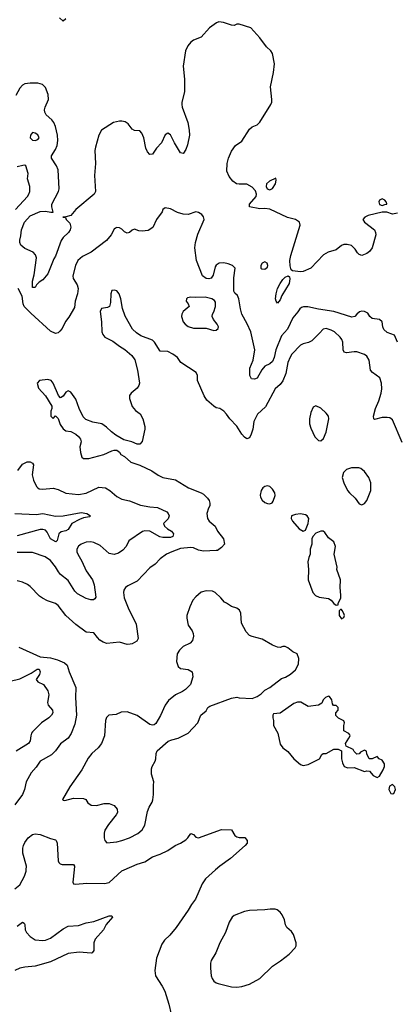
# Model space of a CAD drawing. Header units: inches. Extents: x 1384664 to 1536621, y 460766 to 646467.
# Tile 386 of 488: x 1435629 to 1438581, y 598948 to 606654. Entities that reach past the tile are written whole.
import ezdxf

# ---------------------------------------------------------------- set-up
doc = ezdxf.new("R2010")
doc.units = ezdxf.units.IN
doc.header["$MEASUREMENT"] = 0
doc.layers.add('B4539', color=7, linetype='Continuous')
doc.layers.add('B4630', color=7, linetype='Continuous')

msp = doc.modelspace()

# ---------------------------------------------------------------- linework, layer by layer
at = {"layer": 'B4539', "color": 5}
for points, elevation in [([(1435590, 599850.4), (1435630, 599883.7), (1435665.5, 599950), (1435679.5, 599990), (1435680.3, 600000)], 760), ([(1436054.9, 600000), (1436044.9, 599904.9), (1436050.5, 599890.5), (1436067.2, 599887.2), (1436154.9, 599894.9), (1436293.5, 599893.5), (1436330, 599901.1), (1436430, 599992.2), (1436447.6, 600000)], 760), ([(1437164.2, 600000), (1437084.4, 599930), (1437059.3, 599890), (1437007.7, 599770), (1436975.5, 599730), (1436950, 599684), (1436854, 599550), (1436806.8, 599490), (1436764, 599450), (1436742, 599418), (1436700.7, 599310), (1436688.6, 599211.4), (1436693, 599170), (1436745.5, 599090), (1436765.5, 599050), (1436798, 598950), (1436817.3, 598870)], 760), ([(1435610, 599560.5), (1435650, 599590.7), (1435663.5, 599583.5), (1435670, 599572), (1435672.6, 599530), (1435681.5, 599510), (1435710, 599479.5), (1435750, 599452.9), (1435810, 599447.3), (1435830.3, 599450.3), (1435870, 599466.4), (1435970, 599539.5), (1436010, 599558.9), (1436090, 599564.2), (1436150, 599584.4), (1436210, 599596), (1436330, 599641.3), (1436350, 599641), (1436357.3, 599630), (1436306.9, 599573.1), (1436285.5, 599530), (1436221.7, 599458.3), (1436208.9, 599430), (1436210, 599368), (1436198, 599350), (1436190, 599347), (1436094.6, 599354.6), (1436010, 599345.8), (1435870, 599279.2), (1435750, 599247.2), (1435670, 599239.2), (1435630, 599230.5), (1435590, 599212.6)], 740)]:
    msp.add_lwpolyline(points, dxfattribs=dict(at, elevation=elevation))
at = {"layer": 'B4539', "color": 5, "elevation": 780}
msp.add_lwpolyline([(1437630, 599693.2), (1437592.9, 599692.9), (1437550, 599686), (1437430, 599681.6), (1437390, 599673.3), (1437310, 599643.7), (1437294, 599630), (1437270.3, 599589.7), (1437243.1, 599510), (1437196.5, 599430), (1437166.7, 599350), (1437130.4, 599290), (1437124.4, 599270), (1437123.8, 599230), (1437130.4, 599170), (1437137.1, 599150), (1437150.6, 599130), (1437170, 599114.9), (1437184.7, 599110), (1437290, 599084.9), (1437330, 599081.6), (1437370, 599088), (1437430, 599105.5), (1437510, 599148.7), (1437610, 599246.3), (1437673.4, 599286.6), (1437739.8, 599340.2), (1437787, 599390), (1437795.1, 599404.9), (1437795.1, 599430), (1437774.9, 599494.9), (1437758.5, 599518.5), (1437723.7, 599550), (1437712.3, 599570), (1437703.7, 599610), (1437687.2, 599647.2), (1437669.5, 599669.5), (1437646.8, 599686.8)], close=True, dxfattribs=at)
at = {"layer": 'B4630', "color": 5}
for points, elevation in [([(1438590, 605140.5), (1438550, 605132.7), (1438506.7, 605146.7), (1438470, 605148.3), (1438359.3, 605120.7), (1438334.8, 605110), (1438319.1, 605090), (1438330.7, 605070), (1438410.3, 605010.3), (1438418, 604990), (1438419.1, 604970), (1438390.6, 604870), (1438370, 604841.2), (1438350, 604825.2), (1438310, 604809.3), (1438290, 604816), (1438276, 604830), (1438258.9, 604858.9), (1438230, 604887), (1438196.1, 604896.1), (1438170, 604894.8), (1438150, 604887.3), (1438110, 604851.8), (1438046.3, 604833.7), (1438010, 604815.1), (1437910, 604708.7), (1437850, 604682.6), (1437830, 604680.5), (1437767.5, 604687.5), (1437757.2, 604697.2), (1437747.5, 604727.5), (1437746.8, 604770), (1437755, 604810), (1437826.3, 605046.3), (1437821.8, 605070), (1437790.7, 605090.7), (1437726.8, 605106.8), (1437590, 605171.7), (1437550, 605175.6), (1437510, 605173.3), (1437429.7, 605189.7), (1437429.6, 605210), (1437481.3, 605270), (1437485.4, 605290), (1437476.2, 605316.2), (1437450, 605342.4), (1437410, 605367.6), (1437350, 605366.3), (1437329.3, 605370), (1437298.4, 605390), (1437270, 605426.6), (1437251.5, 605470), (1437253.7, 605530), (1437264.4, 605570), (1437290, 605624.9), (1437320.9, 605670), (1437370, 605704.9), (1437430, 605796.4), (1437450, 605815.5), (1437490, 605830.4), (1437510, 605852), (1437596, 605990), (1437604, 606010), (1437605.4, 606030), (1437594.5, 606130), (1437618.9, 606241.1), (1437625.8, 606310), (1437610, 606390.9), (1437597.3, 606410), (1437563.1, 606443.1), (1437510, 606512.8), (1437439.5, 606590), (1437350, 606619.5), (1437330, 606618.4), (1437310.2, 606609.8), (1437290, 606610.8), (1437227.3, 606632.7), (1437190, 606637.3), (1437170.2, 606629.8), (1437115.5, 606590), (1437050, 606518), (1436990, 606493.7), (1436970, 606478.9), (1436946, 606450), (1436928.8, 606410), (1436910.3, 606290), (1436921.5, 606190), (1436921.5, 606090), (1436898.8, 606010), (1436898.4, 605990), (1436901.5, 605970), (1436945.9, 605850), (1436956.8, 605790), (1436958.8, 605750), (1436944.1, 605675.9), (1436930, 605639.5), (1436912.4, 605610), (1436910, 605607), (1436890, 605612.3), (1436841.3, 605690), (1436810, 605754), (1436790, 605766), (1436770, 605752.7), (1436741.6, 605690), (1436700.5, 605650), (1436670, 605602.7), (1436650, 605598.4), (1436630, 605620.7), (1436617.2, 605650), (1436601.3, 605730), (1436585.6, 605765.6), (1436570, 605783.5), (1436530, 605786.6), (1436510, 605797), (1436479.3, 605839.3), (1436455.4, 605855.4), (1436430, 605861.3), (1436410, 605860.5), (1436364.7, 605850), (1436269, 605791), (1436250.3, 605749.7), (1436222, 605658), (1436218, 605630), (1436223.5, 605530), (1436215.7, 605435.7), (1436223.8, 605310), (1436211.8, 605288.2), (1436070.2, 605170), (1436030, 605122.4), (1435990, 605111), (1435966.8, 605110), (1435986.8, 605106.8), (1435993, 605090), (1436020.8, 605060.8), (1436028.9, 605030), (1436023.7, 605010), (1436010.4, 604990), (1435970.2, 604949.8), (1435954.2, 604925.8), (1435910, 604804.5), (1435897.2, 604782.8), (1435850, 604666), (1435810, 604619.3), (1435780.7, 604599.3), (1435761.3, 604578.7), (1435750, 604559), (1435730, 604558), (1435728.3, 604608.3), (1435742.9, 604657.1), (1435761.3, 604790), (1435753.7, 604813.7), (1435735.5, 604835.5), (1435670, 604864), (1435638.4, 604890), (1435629.6, 604910), (1435629.6, 604929.6), (1435638.4, 604961.6), (1435643.9, 605010), (1435666, 605070), (1435710, 605119), (1435790, 605152.9), (1435830, 605155), (1435872.9, 605147.1), (1435891.8, 605148.2), (1435879.9, 605190), (1435882.1, 605210), (1435933, 605310), (1435938.7, 605330), (1435930, 605478.7), (1435916.4, 605510), (1435877.3, 605570), (1435877.5, 605590), (1435910, 605639.2), (1435923.4, 605670), (1435928.9, 605710), (1435924.2, 605750), (1435910, 605818), (1435896.1, 605850), (1435881.6, 605870), (1435835.8, 605910), (1435825, 605930), (1435823.6, 605950), (1435828.7, 605970), (1435855.4, 606030), (1435851.6, 606070), (1435830, 606123), (1435808.3, 606148.3), (1435770, 606158.9), (1435710, 606158.8), (1435670, 606153.3), (1435650, 606143.1), (1435630, 606118.9), (1435597.7, 606062.3)], 720), ([(1435990, 606661.2), (1435970, 606643.7), (1435941, 606670)], 680), ([(1435596.9, 605170), (1435690.5, 605269.5), (1435701.1, 605290), (1435708.2, 605310), (1435708, 605350), (1435691.2, 605410), (1435695.4, 605450), (1435677.4, 605510), (1435670, 605514.8), (1435654, 605514), (1435610, 605503.7)], 740), ([(1438589.4, 604129.4), (1438566.3, 604186.3), (1438510, 604205.6), (1438482.7, 604230), (1438475.1, 604250), (1438469.3, 604290), (1438450, 604306.6), (1438390, 604314.5), (1438372.3, 604330), (1438356.2, 604356.2), (1438330, 604369.5), (1438310, 604371.8), (1438293.2, 604366.8), (1438271, 604350), (1438256, 604330), (1438232.8, 604327.2), (1438090, 604371.3), (1437971.5, 604388.5), (1437886.9, 604406.9), (1437852.3, 604407.7), (1437838.1, 604401.9), (1437823.8, 604390), (1437810, 604366.6), (1437770, 604321.1), (1437728.1, 604231.9), (1437681.2, 604178.8), (1437637, 604070), (1437622.7, 604010), (1437610, 603978.9), (1437590, 603961.4), (1437550, 603942), (1437526.7, 603913.3), (1437490.1, 603849.9), (1437470, 603840.1), (1437444.4, 603844.4), (1437431.4, 603870), (1437432.8, 603927.2), (1437458.6, 603990), (1437470.6, 604070.6), (1437439.1, 604210), (1437412.9, 604272.9), (1437371.1, 604350), (1437358.4, 604390), (1437347.1, 604470), (1437335, 604495), (1437315.1, 604515.1), (1437307, 604530), (1437306.8, 604633.2), (1437318.4, 604710), (1437297, 604730), (1437263.9, 604743.9), (1437230, 604750.5), (1437192.1, 604747.9), (1437170, 604733.6), (1437160.7, 604719.3), (1437146.4, 604653.6), (1437130, 604631.8), (1437110, 604626.3), (1437090, 604627.8), (1437062, 604650), (1437014, 604770), (1437002.4, 604870), (1437006.4, 604910), (1437024.8, 604975.2), (1437073.7, 605090), (1437070, 605112.6), (1437055.6, 605130), (1437030, 605144.5), (1437010, 605149.8), (1436950, 605130.7), (1436910, 605131.4), (1436864.5, 605144.5), (1436810, 605173.3), (1436770, 605181.2), (1436750.8, 605169.2), (1436746.8, 605150), (1436702, 605090), (1436672.3, 605027.7), (1436634.6, 605005.4), (1436590, 604999.5), (1436561.5, 605001.5), (1436530, 605014), (1436510, 605008), (1436490, 604988.7), (1436470, 604984), (1436450, 604994), (1436430, 605014), (1436410, 605025.2), (1436390, 605029.2), (1436378.5, 605021.5), (1436370, 605014), (1436346, 604970), (1436310, 604926), (1436190, 604834.5), (1436119.9, 604800.1), (1436085.3, 604770), (1436065.5, 604730), (1436046.7, 604650), (1436049, 604630), (1436079.2, 604579.2), (1436087.3, 604550), (1436083.2, 604510), (1436064.6, 604450), (1436057.8, 604402.2), (1436013.1, 604326.9), (1435987.2, 604292.8), (1435961.9, 604238.1), (1435944.8, 604215.2), (1435930, 604203.7), (1435910, 604198.7), (1435870, 604216.7), (1435716.5, 604356.5), (1435664.6, 604410), (1435656.8, 604430), (1435649.1, 604490), (1435617.8, 604550)], 740), ([(1438626, 603346), (1438550, 603523.5), (1438530, 603538.4), (1438510, 603541.7), (1438470, 603539.9), (1438410, 603524.7), (1438403.6, 603530), (1438402.7, 603550), (1438417, 603610), (1438444.2, 603670), (1438461.4, 603730), (1438466, 603766), (1438463.5, 603810), (1438451.9, 603850), (1438393.6, 603893.6), (1438379.1, 603910), (1438367.2, 603990), (1438350, 604020.4), (1438330, 604034.4), (1438270, 604054), (1438250, 604055.7), (1438190, 604047.7), (1438172.4, 604052.4), (1438165.3, 604070), (1438162.2, 604130), (1438154.6, 604150), (1438140.3, 604170), (1438095.3, 604210), (1438070, 604224.7), (1438030, 604237.3), (1438006.7, 604233.3), (1437979.4, 604200.6), (1437918.4, 604141.6), (1437892.4, 604127.6), (1437850, 604117.3), (1437830, 604107.4), (1437762.7, 604037.3), (1437747.6, 604012.4), (1437731.4, 603971.4), (1437714.2, 603885.8), (1437692.2, 603827.8), (1437670, 603798.8), (1437630, 603766.3), (1437555.4, 603624.6), (1437492, 603568), (1437464.9, 603510), (1437456.4, 603450), (1437444, 603410), (1437430, 603382), (1437410, 603374), (1437390, 603386), (1437370, 603409.3), (1437330, 603473.2), (1437275.3, 603530), (1437250, 603568), (1437228, 603590), (1437198, 603610), (1437170, 603617.2), (1437149.6, 603629.6), (1437095.9, 603675.9), (1437075.1, 603710), (1437022.9, 603830), (1437021.6, 603870), (1437013.1, 603893.1), (1436892, 603972), (1436865.1, 604010), (1436830, 604036.9), (1436790, 604058), (1436730, 604059.5), (1436686.6, 604130), (1436670, 604146.6), (1436579.3, 604179.3), (1436543.1, 604203.1), (1436513.2, 604233.2), (1436454.8, 604334.8), (1436435.1, 604395.1), (1436422, 604470), (1436409.7, 604509.7), (1436390, 604531.5), (1436370, 604536.9), (1436350, 604534.5), (1436343.1, 604510), (1436340.4, 604439.6), (1436334, 604410), (1436317.5, 604402.5), (1436270, 604394), (1436260.4, 604370), (1436270.3, 604290), (1436274, 604210), (1436280.4, 604190), (1436295.5, 604170), (1436358.4, 604138.4), (1436410, 604098.9), (1436453, 604073), (1436506.5, 604026.5), (1436531, 603991), (1436551.2, 603910), (1436567.2, 603810), (1436563.1, 603790), (1436550.4, 603770), (1436501.6, 603730), (1436490, 603712.7), (1436488.5, 603690), (1436510, 603627.3), (1436536.2, 603596.2), (1436572.4, 603570), (1436594.9, 603530), (1436608.5, 603470), (1436608.5, 603450), (1436588.4, 603351.6), (1436570, 603332.7), (1436550, 603332), (1436508.7, 603350), (1436444.8, 603364.8), (1436381.2, 603401.2), (1436347.6, 603427.6), (1436310, 603465.6), (1436273.2, 603490), (1436203, 603503), (1436146.3, 603526.3), (1436126.6, 603546.6), (1436094.7, 603610), (1436070, 603685.2), (1436030, 603738), (1436010, 603749.4), (1435990, 603738), (1435970, 603709), (1435950, 603695.3), (1435932.7, 603712.7), (1435891.6, 603810), (1435876, 603830), (1435850, 603838.7), (1435784.7, 603830), (1435764.7, 603810), (1435776, 603770), (1435831.3, 603710), (1435882, 603630), (1435882, 603610), (1435874, 603590), (1435874, 603550), (1435890, 603534), (1435910, 603554), (1435930, 603534), (1435945.1, 603485.1), (1435970, 603450.8), (1435990, 603436), (1436030.7, 603430.7), (1436070, 603411.3), (1436091.1, 603391.1), (1436104.7, 603370), (1436110.6, 603350.6), (1436100.5, 603310), (1436106, 603266), (1436116, 603230), (1436130, 603220.7), (1436170, 603219.1), (1436289.6, 603250.4), (1436350, 603280.7), (1436370, 603286), (1436390, 603284.7), (1436411.3, 603270), (1436422, 603250), (1436450, 603236), (1436501, 603190), (1436570, 603168.5), (1436664.2, 603124.2), (1436714, 603090), (1436750, 603072), (1436850, 603051.7), (1436953, 602990), (1437050, 602952.2), (1437070, 602939.6), (1437099.5, 602910), (1437113.4, 602890), (1437119.3, 602870), (1437119.1, 602850), (1437107.7, 602830), (1437095.8, 602790), (1437101.3, 602750), (1437112.7, 602730), (1437160.4, 602690), (1437180.4, 602650), (1437225.3, 602590), (1437234.8, 602550), (1437210, 602522), (1437179.1, 602500.9), (1437170, 602499.3), (1437070, 602493.7), (1437030, 602501.3), (1436990, 602521.1), (1436970, 602523.1), (1436890, 602514.4), (1436821.6, 602490), (1436780.4, 602470), (1436730, 602434.8), (1436690, 602392.6), (1436650, 602364.2), (1436550, 602260.9), (1436475.6, 602224.4), (1436457.3, 602210), (1436446, 602190), (1436442.4, 602170), (1436448.7, 602130), (1436479.5, 602050), (1436541.8, 601921.8), (1436557.6, 601810), (1436546.8, 601790), (1436510, 601769.5), (1436494.2, 601765.8), (1436470, 601764.2), (1436410, 601781), (1436312.9, 601772.9), (1436282, 601782), (1436257.7, 601797.7), (1436237.7, 601817.7), (1436210, 601854.5), (1436150, 601860.9), (1436070, 601919.6), (1435989.8, 601989.8), (1435930, 602069.7), (1435910, 602084.8), (1435846.5, 602106.5), (1435806.6, 602126.6), (1435783.3, 602143.3), (1435710, 602217.6), (1435690, 602233.3), (1435652.2, 602252.2), (1435610, 602262.6)], 760), ([(1435614.6, 603125.4), (1435650, 603175.5), (1435686.5, 603193.5), (1435710, 603193.1), (1435730, 603183.8), (1435737.3, 603170), (1435727.3, 603092.7), (1435736.8, 603050), (1435761.5, 603001.5), (1435770, 602989.2), (1435782.4, 602982.4), (1435810, 602978.8), (1435890, 602987.7), (1435930, 602976.1), (1435990, 602947.2), (1436090, 602938), (1436150, 602948.3), (1436250, 602994.2), (1436300.7, 602990), (1436335.3, 602970), (1436390, 602922.3), (1436430, 602901.5), (1436490, 602887.7), (1436575.3, 602855.3), (1436650, 602841.2), (1436710, 602835.8), (1436782, 602802), (1436793.7, 602790), (1436799.6, 602770), (1436792, 602748), (1436757, 602710), (1436764.9, 602690), (1436786.5, 602670), (1436818.2, 602650), (1436833.7, 602630), (1436829.3, 602610), (1436810, 602600.8), (1436750, 602600.6), (1436727.1, 602607.1), (1436650, 602651.5), (1436610, 602653.5), (1436591.5, 602648.5), (1436484.9, 602575.1), (1436462.6, 602530), (1436437.6, 602502.4), (1436402.4, 602477.6), (1436370, 602467.1), (1436330, 602475.1), (1436258.5, 602538.5), (1436210, 602561.9), (1436186.7, 602566.7), (1436150, 602564.2), (1436110.6, 602549.4), (1436090, 602534.6), (1436077.2, 602510), (1436077.1, 602490), (1436083.4, 602470), (1436115.9, 602415.9), (1436150, 602339.7), (1436198.8, 602270), (1436213.4, 602230), (1436224.8, 602135.2), (1436219, 602121), (1436207.5, 602112.5), (1436187.7, 602112.3), (1436150, 602123.4), (1436081.5, 602161.5), (1436061.8, 602181.8), (1436010, 602263.9), (1435950, 602311), (1435932.4, 602332.4), (1435910, 602372.4), (1435870, 602420.5), (1435827.3, 602450), (1435730, 602484.5), (1435610, 602483.2)], 740), ([(1435590, 602788.1), (1435758.2, 602781.8), (1435810, 602789), (1435910, 602767.9), (1435970, 602772), (1436110, 602796.6), (1436155.5, 602790), (1436182.8, 602770), (1436176.1, 602763.9), (1436130, 602755.3), (1436096.5, 602743.5), (1436036.5, 602710), (1436010, 602664.7), (1435990, 602652.8), (1435955.1, 602644.9), (1435934.9, 602630), (1435922.4, 602577.6), (1435911.7, 602568.3), (1435870, 602592), (1435843.4, 602643.4), (1435830, 602658.5), (1435810, 602665.1), (1435790, 602665.1), (1435610, 602614.4)], 720), ([(1435622, 601742), (1435788.3, 601668.3), (1435870, 601659.3), (1435925.2, 601645.2), (1435980.4, 601620.4), (1436002.3, 601602.3), (1436017, 601550), (1436067.9, 601427.9), (1436066.6, 601350), (1436073.3, 601210), (1436060.4, 601139.6), (1436033, 601067), (1436008.8, 601031.2), (1435950, 600986.2), (1435909.6, 600930.4), (1435879.3, 600900.7), (1435790.3, 600850), (1435757.4, 600802.6), (1435720.1, 600759.9), (1435679.7, 600690), (1435667.3, 600630), (1435651.6, 600590), (1435591.9, 600508.1)], 760), ([(1435490, 601461.1), (1435630, 601495.3), (1435719.2, 601540.8), (1435765.3, 601570), (1435782, 601570), (1435789.1, 601550), (1435783.2, 601530), (1435758, 601490), (1435772.2, 601472.2), (1435814.9, 601450), (1435850, 601401), (1435856.4, 601370), (1435847.7, 601310), (1435853, 601290), (1435884.9, 601250), (1435888.2, 601230), (1435879.3, 601210), (1435858.4, 601190), (1435799.5, 601150), (1435730, 601080.7), (1435721.3, 601070), (1435715.8, 601050), (1435711.6, 601010), (1435696.9, 600990), (1435602.4, 600930)], 740), ([(1436447.6, 600000), (1436550, 600045.2), (1436610, 600062.6), (1436670, 600101.1), (1436730, 600121.7), (1436790, 600150.4), (1436848.7, 600191.3), (1436890, 600208.2), (1436930, 600234.9), (1436947, 600250), (1436970, 600284.7), (1436990, 600278), (1437010, 600254.8), (1437030, 600250.7), (1437210, 600316), (1437290, 600312), (1437316, 600270), (1437330, 600258.8), (1437350, 600253.4), (1437393, 600253), (1437411.3, 600230), (1437411.3, 600210), (1437396, 600190), (1437281.6, 600090), (1437198.4, 600030), (1437164.2, 600000)], 760), ([(1435680.3, 600000), (1435682.9, 600030), (1435653, 600130), (1435653.2, 600170), (1435659.8, 600190), (1435670, 600213.7), (1435694.8, 600250), (1435730, 600275.9), (1435750, 600281.3), (1435790, 600277.4), (1435870, 600245.5), (1435910, 600235.8), (1435915.3, 600230), (1435922.3, 600210), (1435931.4, 600071.4), (1435936.7, 600056.7), (1435946, 600046), (1435962.5, 600042.5), (1436050, 600042.8), (1436058, 600030), (1436054.9, 600000)], 760)]:
    msp.add_lwpolyline(points, dxfattribs=dict(at, elevation=elevation))
for points, elevation in [([(1435730, 605772), (1435713.4, 605750), (1435710.7, 605730), (1435730, 605710.7), (1435750, 605708.7), (1435770, 605718), (1435780.7, 605730), (1435770, 605753.3), (1435750, 605767)], 740), ([(1437635.3, 605415.3), (1437587.3, 605390), (1437564.4, 605370), (1437561.3, 605350), (1437568.7, 605330), (1437590, 605322), (1437610, 605333.4), (1437632.8, 605370), (1437638, 605398)], 720), ([(1438470, 605253.2), (1438450, 605242), (1438444, 605230), (1438448.5, 605208.5), (1438470, 605200.7), (1438490, 605206.8), (1438506, 605210), (1438506, 605214), (1438502, 605230), (1438490, 605242)], 720), ([(1437550, 604759.8), (1437528.9, 604750), (1437518.7, 604730), (1437518.5, 604718.5), (1437519.1, 604710), (1437525.4, 604705.4), (1437550, 604702.6), (1437570, 604716.3), (1437574.6, 604730), (1437567.3, 604750)], 740), ([(1437650, 604436), (1437638, 604450), (1437633.6, 604470), (1437638.5, 604510), (1437649.8, 604550), (1437669.1, 604590), (1437690, 604619.6), (1437710, 604639), (1437732, 604650), (1437742.8, 604642.8), (1437745.7, 604625.7), (1437741.5, 604590), (1437683.9, 604496.1), (1437670, 604460.9)], 720), ([(1436970, 604483.1), (1436943.7, 604476.3), (1436937.1, 604470), (1436934.9, 604450), (1436950.4, 604430), (1436958, 604410), (1436910.7, 604369.3), (1436900.2, 604350), (1436898, 604330), (1436910, 604290.4), (1436925.8, 604270), (1436950, 604253.8), (1436990, 604241.1), (1437090, 604238.7), (1437150, 604222.4), (1437170, 604224.9), (1437183.7, 604236.3), (1437187, 604250), (1437177.6, 604270), (1437147.6, 604307.6), (1437138, 604330), (1437138.7, 604350), (1437151.5, 604368.5), (1437162.2, 604410), (1437162.7, 604442.7), (1437156.4, 604456.4), (1437135.1, 604470), (1437081.6, 604481.6), (1437010, 604478.7)], 760), ([(1437950, 603631.9), (1437930, 603621.3), (1437910, 603579.5), (1437899, 603530), (1437900.5, 603490), (1437910, 603457.6), (1437942, 603390), (1437970, 603361.6), (1437990, 603357.3), (1438010, 603377.3), (1438030, 603426.8), (1438051.9, 603530), (1438048.2, 603550), (1438030, 603575.8), (1437990, 603613.1)], 780), ([(1438286.3, 603146.3), (1438230, 603146), (1438190, 603133.3), (1438166, 603110), (1438156.5, 603070), (1438168.2, 603030), (1438198.7, 602970), (1438213, 602950), (1438259.1, 602910), (1438290, 602864.7), (1438310, 602858), (1438330, 602866.8), (1438350, 602890.8), (1438379.8, 602970), (1438379.8, 603030), (1438364, 603070), (1438330, 603117), (1438302, 603142)], 780), ([(1437570, 603005.7), (1437550, 603001.7), (1437534, 602990), (1437520.8, 602970), (1437513.1, 602933.1), (1437516.7, 602916.7), (1437530, 602892.7), (1437550, 602876.4), (1437570, 602866.4), (1437590, 602864.9), (1437607, 602873), (1437614.9, 602885.1), (1437630.9, 602929.1), (1437628, 602950), (1437610, 602979.6), (1437590, 602999.7)], 780), ([(1437830, 602786.6), (1437790, 602782.7), (1437758, 602770), (1437757.3, 602750), (1437767.7, 602730), (1437818.8, 602670), (1437850, 602650.7), (1437870, 602658.8), (1437889.5, 602710), (1437893.1, 602733.1), (1437894.7, 602750), (1437882.7, 602770), (1437870, 602777.6)], 780), ([(1437990, 602652.3), (1437950, 602634.5), (1437927.3, 602610), (1437918.8, 602590), (1437918, 602550), (1437906, 602510), (1437904.7, 602470), (1437894.4, 602445.6), (1437887.9, 602412.1), (1437893, 602350), (1437890.4, 602270), (1437927.4, 602170), (1437948, 602148), (1437975.1, 602135.1), (1438050, 602122.8), (1438070.5, 602110.5), (1438090, 602086), (1438110, 602072), (1438126, 602074), (1438126, 602086), (1438145.2, 602130), (1438146.6, 602150), (1438140.7, 602210), (1438142, 602270), (1438114, 602350), (1438117.2, 602370), (1438093.6, 602470), (1438103.7, 602530), (1438090, 602568.7), (1438050, 602598), (1438020.4, 602640.4), (1438006, 602650)], 780), ([(1437090, 602183.5), (1437050, 602173.6), (1437010, 602138), (1436986.7, 602110), (1436962.4, 602057.6), (1436939.5, 601990), (1436938, 601970), (1436950, 601916), (1436980.7, 601870), (1436987.3, 601850), (1436990.8, 601830), (1436983.5, 601796.5), (1436965.5, 601774.5), (1436910, 601747.8), (1436880.6, 601719.4), (1436863.2, 601690), (1436858, 601630), (1436870, 601590.8), (1436890, 601576.3), (1436950, 601567.3), (1436981, 601550), (1436986.8, 601510), (1436966.8, 601450), (1436927.5, 601412.5), (1436903.8, 601396.2), (1436849.3, 601370.7), (1436795, 601325), (1436770.2, 601289.8), (1436731.2, 601208.8), (1436694.6, 601145.4), (1436683.8, 601136.2), (1436670, 601132), (1436650, 601136.9), (1436548.6, 601208.6), (1436470, 601238), (1436425.3, 601234.7), (1436385.2, 601214.8), (1436326.8, 601210), (1436308.6, 601191.4), (1436300.5, 601170), (1436293, 601050), (1436270.5, 600990), (1436244.4, 600955.6), (1436194, 600910), (1436165.2, 600874.8), (1436116.9, 600783.1), (1436022.8, 600650), (1435964.7, 600550), (1435970, 600544.7), (1435983.5, 600543.5), (1436050, 600560.4), (1436130, 600559.1), (1436146, 600550), (1436163.8, 600523.8), (1436190, 600506), (1436230, 600504.4), (1436290, 600518.4), (1436330, 600520.4), (1436370, 600504), (1436393.8, 600473.8), (1436394.9, 600450), (1436385.5, 600430), (1436324.3, 600355.7), (1436295.8, 600310), (1436290, 600286), (1436290.4, 600250), (1436297.1, 600230), (1436310.6, 600210.6), (1436390, 600218.7), (1436430, 600228.9), (1436490, 600251.4), (1436555.2, 600284.8), (1436590, 600314), (1436609.8, 600350), (1436630, 600456), (1436643.6, 600490), (1436667.3, 600530), (1436671.2, 600548.8), (1436677.4, 600590), (1436676.6, 600663.4), (1436680.9, 600690), (1436661.2, 600750), (1436661.2, 600790), (1436666, 600810), (1436689.4, 600850), (1436695.1, 600870), (1436697.2, 600910), (1436707.3, 600932.7), (1436793, 601007), (1436821.1, 601018.9), (1436870, 601030.4), (1436950, 601070.5), (1437026, 601150), (1437049.2, 601210), (1437090, 601246), (1437104, 601270), (1437118.6, 601281.4), (1437290, 601344.7), (1437330, 601351), (1437350, 601346), (1437450, 601342), (1437490, 601356), (1437521.5, 601378.5), (1437550, 601406.8), (1437590, 601426.8), (1437682, 601498), (1437712, 601508), (1437750, 601530.8), (1437790, 601566.8), (1437812.7, 601610), (1437815.5, 601655.5), (1437804, 601690), (1437770, 601706), (1437730, 601739), (1437710, 601749), (1437690, 601749), (1437670, 601741.2), (1437650, 601742.7), (1437610, 601759.3), (1437530, 601805.1), (1437450, 601825.6), (1437430, 601835.1), (1437402.6, 601862.6), (1437366.6, 601930), (1437361.2, 602010), (1437351.9, 602031.9), (1437330, 602049), (1437290, 602061.2), (1437250, 602088.7), (1437234, 602094), (1437204, 602130), (1437160.9, 602170), (1437141.1, 602181.1)], 780), ([(1438150, 602038), (1438142, 602038), (1438132.7, 602027.3), (1438132, 601990), (1438150, 601964.7), (1438170, 601974), (1438173.2, 601990), (1438170, 602006), (1438155.3, 602030)], 780), ([(1438050, 601359), (1438024.7, 601350), (1438006, 601330), (1437996, 601304), (1437971, 601289), (1437890, 601279), (1437833.2, 601313.2), (1437806.4, 601313.6), (1437776.9, 601303.1), (1437670, 601225.2), (1437618, 601222), (1437612, 601210), (1437612, 601190), (1437618, 601170), (1437618.8, 601130), (1437653, 601070), (1437670, 600984), (1437690, 600955.5), (1437730, 600927.7), (1437777.3, 600870), (1437830, 600824.9), (1437850, 600816.3), (1437890, 600824.9), (1437978, 600870), (1437996.4, 600903.6), (1438006, 600910), (1438030, 600911.3), (1438090, 600944.7), (1438123.6, 600943.6), (1438151.6, 600931.6), (1438150.8, 600870), (1438158, 600838), (1438172, 600810), (1438199.8, 600799.8), (1438250, 600801), (1438330, 600771), (1438350, 600776), (1438370, 600771.3), (1438399.6, 600739.6), (1438430, 600722), (1438450, 600734), (1438478, 600782), (1438488.7, 600810), (1438488, 600830), (1438470, 600858), (1438446, 600870), (1438430, 600886), (1438391.6, 600868.4), (1438368, 600870), (1438348.4, 600908.4), (1438346, 600930), (1438330, 600938), (1438299.6, 600920.4), (1438290, 600908), (1438270, 600906), (1438250, 600926), (1438242, 600942), (1438188.7, 600968.7), (1438182, 600990), (1438208, 601030), (1438218, 601050), (1438216.4, 601056.4), (1438208.4, 601068.4), (1438168.7, 601088.7), (1438168, 601130), (1438175.3, 601150), (1438170, 601166), (1438128.4, 601188.4), (1438107.3, 601207.3), (1438106, 601230), (1438126, 601250), (1438126, 601270), (1438110, 601286), (1438087.3, 601287.3), (1438080.4, 601300.4), (1438075.3, 601330), (1438056, 601356)], 780), ([(1438550, 600668), (1438526, 600654), (1438522, 600630), (1438538, 600598), (1438550, 600594), (1438562, 600598), (1438575.3, 600630), (1438568, 600650)], 780)]:
    msp.add_lwpolyline(points, close=True, dxfattribs=dict(at, elevation=elevation))

doc.saveas('drawing.dxf')
